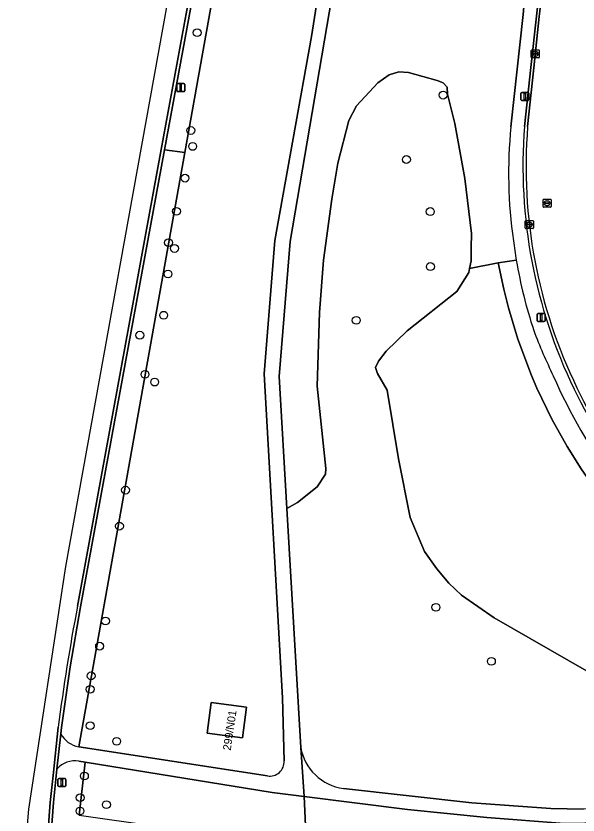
# Model space of a CAD drawing. Extents: x 162156 to 163172, y 378995 to 380779.
# Drawn here: x 162215.9 to 162286.1, y 380387 to 380486.8 of the extents above; entities that cross this region are included whole.
import ezdxf

# ---------------------------------------------------------------- set-up
doc = ezdxf.new("R2010")
doc.units = 0
for name, color, linetype in [('IMGEO_Berm_open', 7, 'Continuous'), ('IMGEO_Boom', 7, 'Continuous'), ('IMGEO_Gemengd_bos', 7, 'Continuous'), ('IMGEO_Groenvoorziening', 7, 'Continuous'), ('IMGEO_Kolk', 7, 'Continuous'), ('IMGEO_Lichtmast', 7, 'Continuous'), ('IMGEO_Loofbos', 7, 'Continuous'), ('IMGEO_Pand', 7, 'Continuous'), ('IMGEO_Pand_nummerreeks', 7, 'Continuous'), ('IMGEO_Rijbaan_lokaal_gesloten', 7, 'Continuous'), ('IMGEO_Rijbaan_lokaal_open', 7, 'Continuous'), ('IMGEO_Rioolput', 7, 'Continuous'), ('IMGEO_Verkeersbordpaal', 7, 'Continuous'), ('IMGEO_Voetpad_halfverhard', 7, 'Continuous'), ('IMGEO_Voetpad_open', 7, 'Continuous')]:
    doc.layers.add(name, color=color, linetype=linetype)

msp = doc.modelspace()

# ---------------------------------------------------------------- linework, layer by layer
at = {"layer": 'IMGEO_Berm_open'}
for points in [[(162234.465, 380470.084), (162238.243, 380490.669), (162237.85, 380490.741), (162234.069, 380470.13), (162223.611, 380413.114)], [(162221.211, 380398.018), (162220.56, 380391.991), (162220.195, 380388.615), (162219.385, 380377.844), (162218.805, 380370.181), (162218.682, 380368.842), (162219.081, 380368.811), (162219.203, 380370.145), (162219.762, 380377.513), (162220.593, 380388.578), (162220.958, 380391.948), (162221.047, 380392.775), (162221.524, 380397.189), (162221.608, 380397.968), (162222.688, 380405.522), (162224.005, 380413.043), (162234.465, 380470.084)]]:
    msp.add_lwpolyline(points, dxfattribs=at)
msp.add_arc((162463.684, 380367.208), 244.423, 169.17471, 172.75844, dxfattribs=at)
at = {"layer": 'IMGEO_Boom'}
for centre in [(162238.562, 380484.729), (162269.273, 380476.94), (162237.762, 380472.524), (162237.995, 380470.531), (162264.688, 380468.889), (162237.038, 380466.568), (162235.968, 380462.426), (162267.664, 380462.394), (162234.973, 380458.513), (162235.724, 380457.79), (162234.918, 380454.601), (162267.686, 380455.525), (162234.37, 380449.445), (162258.421, 380448.813), (162231.392, 380446.949), (162232.037, 380442.062), (162233.245, 380441.1), (162229.604, 380427.607), (162228.851, 380423.11), (162268.371, 380412.976), (162227.099, 380411.259), (162226.369, 380408.121), (162275.303, 380406.223), (162225.31, 380404.411), (162225.199, 380402.734), (162225.196, 380398.188), (162228.501, 380396.24), (162224.473, 380391.914), (162223.945, 380389.196), (162227.222, 380388.327), (162223.923, 380387.532)]:
    msp.add_circle(centre, 0.489, dxfattribs=at)
at = {"layer": 'IMGEO_Gemengd_bos'}
for points in [[(162241.421, 380494.439), (162237.021, 380469.785)], [(162249.406, 380393.789), (162249.207, 380401.688), (162246.926, 380442.121), (162248.241, 380458.763), (162252.833, 380484.254), (162253.931, 380491.166), (162253.128, 380493.195)], [(162287.185, 380405.043), (162275.658, 380411.646), (162271.552, 380414.506), (162269.987, 380416.001), (162268.473, 380417.763), (162266.958, 380419.944), (162265.172, 380424.181), (162263.71, 380431.53), (162262.296, 380440.072), (162261.06, 380442.152), (162260.843, 380442.913), (162261.209, 380443.702), (162262.146, 380444.961), (162264.794, 380447.493), (162270.966, 380452.396), (162272.497, 380454.786), (162272.583, 380455.264), (162272.761, 380456.26), (162272.788, 380457.859), (162272.817, 380459.638), (162271.978, 380466.544), (162270.745, 380473.398), (162269.798, 380477.04), (162269.796, 380477.916), (162269.262, 380478.461), (162268.512, 380478.777), (162264.956, 380479.759), (162263.75, 380479.858), (162262.519, 380479.462), (162261.138, 380478.468), (162258.465, 380475.58), (162257.491, 380473.775), (162256.132, 380468.426), (162255.366, 380463.942), (162254.341, 380456.321), (162253.847, 380449.78), (162253.561, 380440.574), (162254.636, 380430.329), (162254.599, 380429.605), (162253.549, 380428.028), (162251.078, 380426.054), (162249.756, 380425.3), (162251.496, 380395.484)], [(162237.021, 380469.785), (162223.771, 380395.539)], [(162223.771, 380395.539), (162247.325, 380391.92)], [(162256.83, 380390.364), (162272.847, 380388.577), (162282.71, 380387.858), (162286.823, 380387.773)]]:
    msp.add_lwpolyline(points, dxfattribs=at)
for points in [[(162244.209, 380396.668), (162239.793, 380397.267), (162240.311, 380401.083), (162244.727, 380400.484)], [(162252.224, 380382.984), (162251.905, 380389.344), (162247.93, 380389.837), (162224.553, 380393.637), (162223.823, 380387.028)]]:
    msp.add_lwpolyline(points, close=True, dxfattribs=at)
for centre, radius, start, end in [((162257.592, 380396.496), 6.179, 189.42764, 262.9178), ((162247.623, 380393.682), 1.787, 260.40812, 3.44754)]:
    msp.add_arc(centre, radius, start, end, dxfattribs=at)
at = {"layer": 'IMGEO_Groenvoorziening'}
msp.add_lwpolyline([(162241.421, 380494.439), (162238.578, 380494.742), (162237.85, 380490.741), (162238.243, 380490.669), (162234.465, 380470.084), (162237.021, 380469.785)], close=True, dxfattribs=at)
for points in [[(162255.685, 380490.93), (162250.184, 380458.654), (162248.794, 380441.796), (162249.756, 380425.3), (162251.078, 380426.054), (162253.549, 380428.028), (162254.599, 380429.605), (162254.636, 380430.329), (162253.561, 380440.574), (162253.847, 380449.78), (162254.341, 380456.321), (162255.366, 380463.942), (162256.132, 380468.426), (162257.491, 380473.775), (162258.465, 380475.58), (162261.138, 380478.468), (162262.519, 380479.462), (162263.75, 380479.858), (162264.956, 380479.759), (162268.512, 380478.777), (162269.262, 380478.461), (162269.796, 380477.916), (162269.798, 380477.04), (162270.745, 380473.398), (162271.978, 380466.544), (162272.817, 380459.638), (162272.788, 380457.859), (162272.761, 380456.26), (162272.583, 380455.264), (162276.139, 380456.001), (162278.411, 380456.317)], [(162277.737, 380472.994), (162279.25, 380486.99), (162279.357, 380487.979)], [(162237.021, 380469.785), (162234.465, 380470.084), (162224.005, 380413.043), (162222.688, 380405.522), (162221.608, 380397.968), (162221.524, 380397.189)], [(162223.771, 380395.539), (162237.021, 380469.785)], [(162278.411, 380456.317), (162276.139, 380456.001), (162276.845, 380452.692), (162277.43, 380450.38), (162278.605, 380446.454), (162280.304, 380441.913), (162280.989, 380440.321), (162282.858, 380436.461), (162284.759, 380433.063), (162286.495, 380430.281), (162288.729, 380427.115), (162289.54, 380426.12), (162291.356, 380427.853), (162290.712, 380428.639)], [(162282.858, 380436.461), (162280.989, 380440.321), (162280.304, 380441.913), (162278.605, 380446.454), (162277.43, 380450.38), (162276.845, 380452.692), (162276.139, 380456.001), (162272.583, 380455.264), (162272.497, 380454.786), (162270.966, 380452.396), (162264.794, 380447.493), (162262.146, 380444.961), (162261.209, 380443.702), (162260.843, 380442.913), (162261.06, 380442.152), (162262.296, 380440.072), (162263.71, 380431.53), (162265.172, 380424.181), (162266.958, 380419.944), (162268.473, 380417.763), (162269.987, 380416.001), (162271.552, 380414.506), (162275.658, 380411.646), (162287.185, 380405.043)], [(162291.356, 380427.853), (162289.54, 380426.12), (162288.729, 380427.115), (162286.495, 380430.281), (162284.759, 380433.063), (162282.858, 380436.461)], [(162223.823, 380387.028), (162224.553, 380393.637), (162223.792, 380393.761)], [(162221.047, 380392.775), (162220.958, 380391.948), (162220.593, 380388.578), (162219.762, 380377.513), (162220.629, 380376.75)]]:
    msp.add_lwpolyline(points, dxfattribs=at)
for centre, radius, start, end in [((162336.555, 380467.133), 59.109, 174.30936, 188.15217), ((162345.24, 380467.666), 67.786, 187.55711, 189.63793), ((162339.081, 380466.7), 61.553, 189.7118, 198.14262), ((162338.05, 380469.089), 61.371, 200.5626, 206.30903), ((162343.759, 380468.219), 66.186, 203.44173, 216.72747), ((162224.395, 380398.744), 3.265, 208.43768, 258.98172), ((162223.292, 380390.839), 2.965, 80.29428, 139.22215)]:
    msp.add_arc(centre, radius, start, end, dxfattribs=at)
at = {"layer": 'IMGEO_Kolk'}
for p, q in [((162280.281, 380481.663), (162280.281, 380482.515)), ((162280.356, 380482.589), (162281.208, 380482.589)), ((162280.54, 380482.083), (162280.54, 380482.095)), ((162280.978, 380482.046), (162280.58, 380482.046)), ((162280.583, 380482.132), (162280.981, 380482.132)), ((162280.769, 380482.369), (162280.794, 380482.369)), ((162281.024, 380482.095), (162281.024, 380482.083)), ((162281.282, 380482.515), (162281.282, 380481.663)), ((162281.208, 380481.589), (162280.356, 380481.589)), ((162280.792, 380481.809), (162280.767, 380481.809)), ((162279.538, 380460.342), (162279.538, 380461.194)), ((162279.613, 380461.268), (162280.465, 380461.268)), ((162280.026, 380461.048), (162280.051, 380461.048)), ((162280.539, 380461.194), (162280.539, 380460.342)), ((162280.465, 380460.268), (162279.613, 380460.268)), ((162279.797, 380460.762), (162279.797, 380460.774)), ((162280.235, 380460.725), (162279.837, 380460.725)), ((162279.84, 380460.811), (162280.238, 380460.811)), ((162280.049, 380460.488), (162280.024, 380460.488)), ((162280.281, 380460.774), (162280.281, 380460.762))]:
    msp.add_line(p, q, dxfattribs=at)
for points in [[(162280.281, 380481.663), (162280.281, 380482.515)], [(162280.356, 380482.589), (162281.208, 380482.589)], [(162281.282, 380482.515), (162281.282, 380481.663)], [(162281.208, 380481.589), (162280.356, 380481.589)], [(162279.538, 380460.342), (162279.538, 380461.194)], [(162279.613, 380461.268), (162280.465, 380461.268)], [(162280.539, 380461.194), (162280.539, 380460.342)], [(162280.465, 380460.268), (162279.613, 380460.268)]]:
    msp.add_lwpolyline(points, dxfattribs=at)
for centre, radius, start, end in [((162280.358, 380482.513), 0.0765, 91.55205, 178.44795), ((162280.358, 380482.513), 0.0765, 91.55205, 178.44795), ((162280.58, 380482.092), 0.0403, 85.87752, 175.75265), ((162280.577, 380482.082), 0.0366, 178.93798, 274.71019), ((162280.981, 380482.089), 0.043, 264.86636, 352.45326), ((162280.985, 380482.094), 0.0386, 1.73085, 96.63898), ((162281.206, 380482.513), 0.0765, 1.55205, 88.44795), ((162281.206, 380482.513), 0.0765, 1.55205, 88.44795), ((162280.358, 380481.665), 0.0765, 181.55205, 268.44795), ((162280.358, 380481.665), 0.0765, 181.55205, 268.44795), ((162281.206, 380481.665), 0.0765, 271.55205, 358.44795), ((162281.206, 380481.665), 0.0765, 271.55205, 358.44795), ((162279.615, 380461.192), 0.0765, 91.55205, 178.44795), ((162279.615, 380461.192), 0.0765, 91.55205, 178.44795), ((162280.463, 380461.192), 0.0765, 1.55205, 88.44795), ((162280.463, 380461.192), 0.0765, 1.55205, 88.44795), ((162279.615, 380460.344), 0.0765, 181.55205, 268.44795), ((162279.615, 380460.344), 0.0765, 181.55205, 268.44795), ((162279.837, 380460.771), 0.0403, 85.87752, 175.75265), ((162279.834, 380460.761), 0.0366, 178.93798, 274.71019), ((162280.238, 380460.768), 0.043, 264.86636, 352.45326), ((162280.242, 380460.773), 0.0386, 1.73085, 96.63898), ((162280.463, 380460.344), 0.0765, 271.55205, 358.44795), ((162280.463, 380460.344), 0.0765, 271.55205, 358.44795)]:
    msp.add_arc(centre, radius, start, end, dxfattribs=at)
for centre, major_axis, ratio, start_param, end_param in [((162280.768, 380482.089), (-0.387, 0.002), 0.722429, 4.712389, 7.853982), ((162280.793, 380482.089), (-0.39, 0.002), 0.717154, 1.570796, 4.712389), ((162280.025, 380460.768), (-0.387, 0.002), 0.722429, 4.712389, 7.853982), ((162280.05, 380460.768), (-0.39, 0.002), 0.717154, 1.570796, 4.712389)]:
    msp.add_ellipse(centre, major_axis=major_axis, ratio=ratio, start_param=start_param, end_param=end_param, dxfattribs=at)
at = {"layer": 'IMGEO_Lichtmast'}
for p, q in [((162278.993, 380476.369), (162278.993, 380477.169)), ((162278.993, 380477.169), (162278.993, 380476.369)), ((162279.093, 380477.269), (162279.883, 380477.269)), ((162279.883, 380477.269), (162279.093, 380477.269)), ((162279.983, 380477.169), (162279.983, 380476.369)), ((162279.983, 380476.369), (162279.983, 380477.169)), ((162279.883, 380476.269), (162279.093, 380476.269)), ((162279.093, 380476.269), (162279.883, 380476.269)), ((162281.018, 380448.768), (162281.018, 380449.568)), ((162281.018, 380449.568), (162281.018, 380448.768)), ((162281.118, 380449.668), (162281.908, 380449.668)), ((162281.908, 380449.668), (162281.118, 380449.668)), ((162282.008, 380449.568), (162282.008, 380448.768)), ((162282.008, 380448.768), (162282.008, 380449.568)), ((162281.908, 380448.668), (162281.118, 380448.668)), ((162281.118, 380448.668), (162281.908, 380448.668)), ((162221.163, 380390.691), (162221.163, 380391.491)), ((162221.163, 380391.491), (162221.163, 380390.691)), ((162221.263, 380391.591), (162222.053, 380391.591)), ((162222.053, 380391.591), (162221.263, 380391.591)), ((162222.153, 380391.491), (162222.153, 380390.691)), ((162222.153, 380390.691), (162222.153, 380391.491)), ((162222.053, 380390.591), (162221.263, 380390.591)), ((162221.263, 380390.591), (162222.053, 380390.591))]:
    msp.add_line(p, q, dxfattribs=at)
for points in [[(162279.413, 380477.144), (162279.563, 380477.144), (162279.563, 380476.394), (162279.413, 380476.394), (162279.413, 380477.144)], [(162281.438, 380449.543), (162281.588, 380449.543), (162281.588, 380448.793), (162281.438, 380448.793), (162281.438, 380449.543)], [(162221.583, 380391.466), (162221.733, 380391.466), (162221.733, 380390.716), (162221.583, 380390.716), (162221.583, 380391.466)]]:
    msp.add_lwpolyline(points, dxfattribs=at)
for centre, start, end in [((162279.093, 380477.169), 90, 180), ((162279.093, 380477.169), 90, 180), ((162279.883, 380477.169), 0, 90), ((162279.883, 380477.169), 360, 90), ((162279.093, 380476.369), 180, 270), ((162279.093, 380476.369), 180, 270), ((162279.883, 380476.369), 270, 0), ((162279.883, 380476.369), 270, 0), ((162281.118, 380449.568), 90, 180), ((162281.118, 380449.568), 90, 180), ((162281.908, 380449.568), 0, 90), ((162281.908, 380449.568), 360, 90), ((162281.118, 380448.768), 180, 270), ((162281.118, 380448.768), 180, 270), ((162281.908, 380448.768), 270, 0), ((162281.908, 380448.768), 270, 0), ((162221.263, 380391.491), 90, 180), ((162221.263, 380391.491), 90, 180), ((162222.053, 380391.491), 0, 90), ((162222.053, 380391.491), 360, 90), ((162221.263, 380390.691), 180, 270), ((162221.263, 380390.691), 180, 270), ((162222.053, 380390.691), 270, 0), ((162222.053, 380390.691), 270, 0)]:
    msp.add_arc(centre, 0.1, start, end, dxfattribs=at)
at = {"layer": 'IMGEO_Loofbos'}
msp.add_lwpolyline([(162292.088, 380386.085), (162284.42, 380385.962), (162274.722, 380386.732), (162264.822, 380387.744), (162251.905, 380389.344), (162252.224, 380382.984), (162295.976, 380377.019)], dxfattribs=at)
at = {"layer": 'IMGEO_Pand'}
msp.add_lwpolyline([(162244.209, 380396.668), (162244.727, 380400.484), (162240.311, 380401.083), (162239.793, 380397.267)], close=True, dxfattribs=at)
at = {"layer": 'IMGEO_Rijbaan_lokaal_gesloten'}
for points in [[(162295.231, 380618.617), (162283.691, 380509.63), (162282.669, 380500), (162281.641, 380490.186), (162281.35, 380487.41), (162281.282, 380486.77), (162280.599, 380480.352), (162279.822, 380472.998)], [(162223.611, 380413.114), (162234.069, 380470.13), (162237.85, 380490.741), (162235.298, 380491.209), (162235.298, 380491.209), (162222.121, 380418.077), (162217.494, 380387.779), (162215.927, 380369.051)], [(162215.927, 380369.051), (162215.927, 380369.051), (162218.682, 380368.842), (162218.805, 380370.181), (162219.385, 380377.844), (162220.195, 380388.615), (162220.56, 380391.991), (162221.211, 380398.018)]]:
    msp.add_lwpolyline(points, dxfattribs=at)
for centre, radius, start, end in [((162342.781, 380468.004), 63.156, 175.46496, 205.94185), ((162334.647, 380463.555), 53.898, 205.47059, 236.47699), ((162463.684, 380367.208), 244.423, 169.17471, 172.75844)]:
    msp.add_arc(centre, radius, start, end, dxfattribs=at)
at = {"layer": 'IMGEO_Rijbaan_lokaal_open'}
msp.add_lwpolyline([(162279.822, 380472.998), (162280.599, 380480.352), (162281.282, 380486.77), (162281.35, 380487.41), (162281.641, 380490.186), (162281.299, 380490.222), (162280.925, 380486.809), (162280.221, 380480.392), (162279.443, 380473.031)], dxfattribs=at)
for centre, radius, start, end in [((162342.724, 380467.995), 63.482, 175.44993, 205.95335), ((162342.781, 380468.004), 63.156, 175.46496, 205.94185), ((162334.613, 380463.524), 54.233, 205.45634, 236.48148), ((162334.647, 380463.555), 53.898, 205.47059, 236.47699)]:
    msp.add_arc(centre, radius, start, end, dxfattribs=at)
at = {"layer": 'IMGEO_Rioolput'}
for p, q in [((162281.748, 380463.012), (162281.748, 380463.864)), ((162281.823, 380463.938), (162282.675, 380463.938)), ((162282.007, 380463.432), (162282.007, 380463.444)), ((162282.445, 380463.395), (162282.047, 380463.395)), ((162282.05, 380463.481), (162282.448, 380463.481)), ((162282.259, 380463.158), (162282.234, 380463.158)), ((162282.236, 380463.718), (162282.261, 380463.718)), ((162282.491, 380463.444), (162282.491, 380463.432)), ((162282.749, 380463.864), (162282.749, 380463.012)), ((162282.675, 380462.938), (162281.823, 380462.938))]:
    msp.add_line(p, q, dxfattribs=at)
for points in [[(162281.748, 380463.012), (162281.748, 380463.864)], [(162281.823, 380463.938), (162282.675, 380463.938)], [(162282.749, 380463.864), (162282.749, 380463.012)], [(162282.675, 380462.938), (162281.823, 380462.938)]]:
    msp.add_lwpolyline(points, dxfattribs=at)
for centre, radius, start, end in [((162281.825, 380463.862), 0.0765, 91.55205, 178.44795), ((162281.825, 380463.862), 0.0765, 91.55205, 178.44795), ((162282.047, 380463.441), 0.0403, 85.87752, 175.75265), ((162282.044, 380463.431), 0.0366, 178.93798, 274.71019), ((162282.448, 380463.438), 0.043, 264.86636, 352.45326), ((162282.452, 380463.443), 0.0386, 1.73085, 96.63898), ((162282.673, 380463.862), 0.0765, 1.55205, 88.44795), ((162282.673, 380463.862), 0.0765, 1.55205, 88.44795), ((162281.825, 380463.014), 0.0765, 181.55205, 268.44795), ((162281.825, 380463.014), 0.0765, 181.55205, 268.44795), ((162282.673, 380463.014), 0.0765, 271.55205, 358.44795), ((162282.673, 380463.014), 0.0765, 271.55205, 358.44795)]:
    msp.add_arc(centre, radius, start, end, dxfattribs=at)
for centre, major_axis, ratio, start_param, end_param in [((162282.235, 380463.438), (-0.387, 0.002), 0.722429, 4.712389, 7.853982), ((162282.26, 380463.438), (-0.39, 0.002), 0.717154, 1.570796, 4.712389)]:
    msp.add_ellipse(centre, major_axis=major_axis, ratio=ratio, start_param=start_param, end_param=end_param, dxfattribs=at)
at = {"layer": 'IMGEO_Verkeersbordpaal'}
for p, q in [((162236.006, 380477.474), (162236.006, 380478.274)), ((162236.006, 380478.274), (162236.006, 380477.474)), ((162236.106, 380478.374), (162236.896, 380478.374)), ((162236.896, 380478.374), (162236.106, 380478.374)), ((162236.996, 380478.274), (162236.996, 380477.474)), ((162236.996, 380477.474), (162236.996, 380478.274)), ((162236.896, 380477.374), (162236.106, 380477.374)), ((162236.106, 380477.374), (162236.896, 380477.374))]:
    msp.add_line(p, q, dxfattribs=at)
msp.add_lwpolyline([(162236.426, 380478.249), (162236.576, 380478.249), (162236.576, 380477.499), (162236.426, 380477.499), (162236.426, 380478.249)], dxfattribs=at)
for centre, start, end in [((162236.106, 380478.274), 90, 180), ((162236.106, 380478.274), 90, 180), ((162236.896, 380478.274), 0, 90), ((162236.896, 380478.274), 360, 90), ((162236.106, 380477.474), 180, 270), ((162236.106, 380477.474), 180, 270), ((162236.896, 380477.474), 270, 0), ((162236.896, 380477.474), 270, 0)]:
    msp.add_arc(centre, 0.1, start, end, dxfattribs=at)
at = {"layer": 'IMGEO_Voetpad_halfverhard'}
for points in [[(162250.184, 380458.654), (162255.685, 380490.93), (162256.84, 380492.77), (162253.128, 380493.195), (162253.931, 380491.166), (162252.833, 380484.254), (162248.241, 380458.763), (162246.926, 380442.121), (162249.207, 380401.688), (162249.406, 380393.789)], [(162223.792, 380393.761), (162224.553, 380393.637), (162247.93, 380389.837), (162251.905, 380389.344), (162251.496, 380395.484), (162249.756, 380425.3), (162248.794, 380441.796), (162250.184, 380458.654)], [(162221.524, 380397.189), (162221.047, 380392.775)], [(162247.325, 380391.92), (162223.771, 380395.539)], [(162251.496, 380395.484), (162251.905, 380389.344), (162264.822, 380387.744), (162274.722, 380386.732), (162284.42, 380385.962), (162292.088, 380386.085), (162308.034, 380386.674), (162322.494, 380386.859), (162334.808, 380386.578), (162346.93, 380385.676), (162363.176, 380383.915), (162370.054, 380382.821), (162377.363, 380381.446), (162390.622, 380377.99), (162397.841, 380375.752), (162404.337, 380373.961), (162410.161, 380372.59), (162431.238, 380368.177), (162437.86, 380366.016), (162441.678, 380364.523)], [(162378.044, 380383.27), (162371.193, 380384.55), (162364.918, 380385.435), (162357.976, 380386.415), (162348.52, 380387.387), (162339.242, 380388.156), (162331.384, 380388.566), (162328.875, 380388.627), (162322.79, 380388.775), (162294.605, 380387.99), (162286.823, 380387.773), (162282.71, 380387.858), (162272.847, 380388.577), (162256.83, 380390.364)]]:
    msp.add_lwpolyline(points, dxfattribs=at)
for centre, radius, start, end in [((162224.395, 380398.744), 3.265, 208.43768, 258.98172), ((162257.592, 380396.496), 6.179, 189.42764, 262.9178), ((162223.292, 380390.839), 2.965, 80.29428, 139.22215), ((162247.623, 380393.682), 1.787, 260.40812, 3.44754)]:
    msp.add_arc(centre, radius, start, end, dxfattribs=at)
at = {"layer": 'IMGEO_Voetpad_open'}
for points in [[(162279.443, 380473.031), (162280.221, 380480.392), (162280.925, 380486.809), (162281.299, 380490.222)], [(162279.357, 380487.979), (162279.25, 380486.99), (162277.737, 380472.994)]]:
    msp.add_lwpolyline(points, dxfattribs=at)
for centre, radius, start, end in [((162342.724, 380467.995), 63.482, 175.44993, 205.95335), ((162336.555, 380467.133), 59.109, 174.30936, 188.15217), ((162345.24, 380467.666), 67.786, 187.55711, 189.63793), ((162339.081, 380466.7), 61.553, 189.7118, 198.14262), ((162338.05, 380469.089), 61.371, 200.5626, 206.30903), ((162343.759, 380468.219), 66.186, 203.44173, 216.72747), ((162334.613, 380463.524), 54.233, 205.45634, 236.48148)]:
    msp.add_arc(centre, radius, start, end, dxfattribs=at)

# ---------------------------------------------------------------- texts
at = {"layer": 'IMGEO_Pand_nummerreeks'}
msp.add_text('299/N01', height=1, rotation=81.63411, dxfattribs=at).set_placement((162242.744, 380395.043))

doc.saveas('drawing.dxf')
